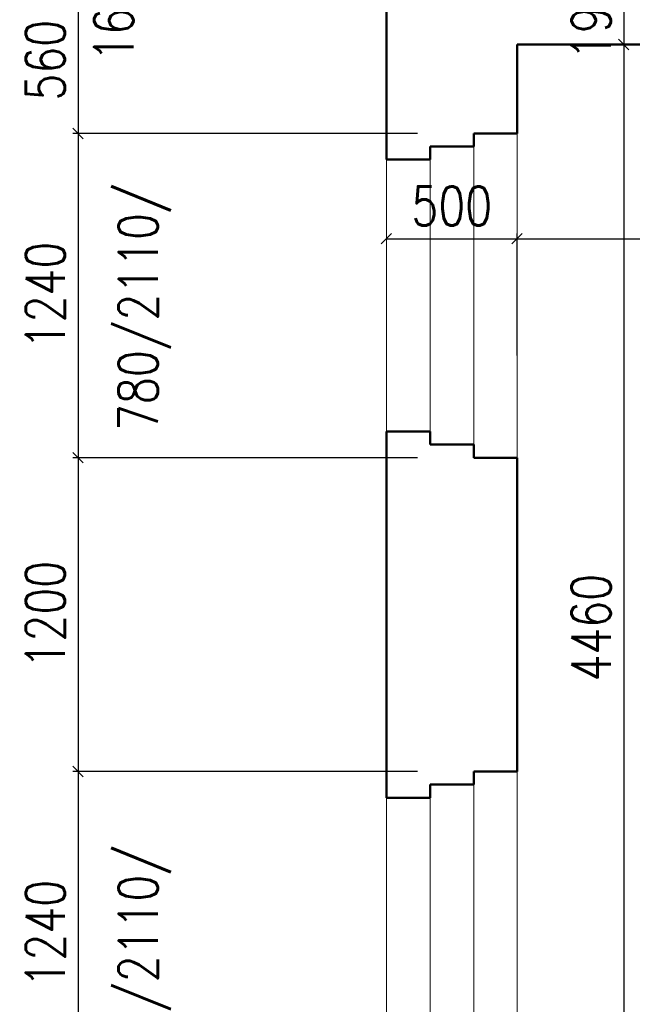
# Model space of a CAD drawing. Header units: millimetres. Extents: x -238874 to 551972, y -298952 to 658415.
# Tile 563 of 656: x 33664 to 36009, y 199651 to 203416. Entities that reach past the tile are written whole.
import ezdxf

# ---------------------------------------------------------------- set-up
doc = ezdxf.new("R2010")
doc.units = ezdxf.units.MM
doc.header["$LTSCALE"] = 20
doc.layers.add('KOTY', color=8, linetype='Continuous')
doc.layers.add('NOSNÉ', color=8, linetype='Continuous', lineweight=50)
doc.layers.add('PRUCHODY', color=7, linetype='Continuous', lineweight=18)
doc.styles.add('SIMPLEX', font='SIMPLEX.shx', dxfattribs={"width": 0.8, "bigfont": 'CAD13.shx'})
doc.styles.get("Standard").update_dxf_attribs({"font": 'simplex.shx', "width": 0.8})
doc.dimstyles.new('CKA', dxfattribs={"dimtxt": 200, "dimasz": 40, "dimexe": 20, "dimexo": 0.2, "dimgap": 50, "dimtad": 1, "dimdec": 0, "dimrnd": 1, "dimzin": 0, "dimdsep": 46, "dimtxsty": 'Standard', "dimblk1": 'OBLIQUE', "dimblk2": 'OBLIQUE', "dimsah": 1, "dimcen": 0.09, "dimclrd": 253, "dimclre": 253, "dimclrt": 253, "dimadec": 0, "dimazin": 0, "dimtfac": 1, "dimtdec": 0, "dimtix": 1, "dimtmove": 2, "dimatfit": 3, "dimfxl": 1, "dimtolj": 1, "dimtzin": 0, "dimarcsym": 0})

# ---------------------------------------------------------------- blocks, each defined once
blk = doc.blocks.new('_OBLIQUE')
at = {"color": 0, "linetype": 'ByBlock'}
blk.add_line((-0.5, -0.5), (0.5, 0.5), dxfattribs=at)
blk = doc.blocks.new('*D1943')
at = {"layer": 'DEFPOINTS', "color": 0, "transparency": 16777216}
for p in [(35568, 203320.9), (35568, 198860.9), (35976.3, 198860.9)]:
    blk.add_point(p, dxfattribs=at)
at = {"layer": 'KOTY', "lineweight": -2, "transparency": 16777216}
for p, q in [((35976.3, 203320.9), (35976.3, 198860.9)), ((35948.7, 198860.9), (35996.3, 198860.9))]:
    blk.add_line(p, q, dxfattribs=at)
at = {"layer": 'KOTY', "lineweight": -2, "transparency": 16777216, "xscale": 40, "yscale": 40, "zscale": 40}
for p, rotation in [((35976.3, 203320.9), 90), ((35976.3, 198860.9), 270)]:
    blk.add_blockref('_OBLIQUE', p, dxfattribs=dict(at, rotation=rotation))
at = {"layer": 'KOTY', "transparency": 16777216, "insert": (35851.3, 201090.9), "char_height": 150, "attachment_point": 5, "rotation": 90, "style": 'SIMPLEX'}
blk.add_mtext('\\A1;4460', dxfattribs=at)
blk = doc.blocks.new('*D1944')
at = {"layer": 'DEFPOINTS', "color": 0, "transparency": 16777216}
for p in [(35568, 203540.9), (33887.7, 202980.9), (35568, 202980.9)]:
    blk.add_point(p, dxfattribs=at)
at = {"layer": 'KOTY', "lineweight": -2, "transparency": 16777216}
for p, q in [((33887.7, 203540.9), (33887.7, 202980.9)), ((35187.2, 202980.9), (33867.7, 202980.9))]:
    blk.add_line(p, q, dxfattribs=at)
at = {"layer": 'KOTY', "lineweight": -2, "transparency": 16777216, "xscale": 40, "yscale": 40, "zscale": 40}
for p, rotation in [((33887.7, 203540.9), 90), ((33887.7, 202980.9), 270)]:
    blk.add_blockref('_OBLIQUE', p, dxfattribs=dict(at, rotation=rotation))
at = {"layer": 'KOTY', "transparency": 16777216, "insert": (33762.7, 203260.9), "char_height": 150, "attachment_point": 5, "rotation": 90, "style": 'SIMPLEX'}
blk.add_mtext('\\A1;560', dxfattribs=at)
blk = doc.blocks.new('*D1945')
at = {"layer": 'DEFPOINTS', "color": 0, "transparency": 16777216}
for p in [(39758, 202578.4), (39758, 202035.9), (35568, 201750.9)]:
    blk.add_point(p, dxfattribs=at)
at = {"layer": 'KOTY', "lineweight": -2, "transparency": 16777216}
for p, q in [((39758, 202416.6), (39758, 202598.4)), ((35568, 202578.4), (39758, 202578.4))]:
    blk.add_line(p, q, dxfattribs=at)
at = {"layer": 'KOTY', "lineweight": -2, "transparency": 16777216, "xscale": 40, "yscale": 40, "zscale": 40, "rotation": 180}
blk.add_blockref('_OBLIQUE', (35568, 202578.4), dxfattribs=at)
at = {"layer": 'KOTY', "lineweight": -2, "transparency": 16777216, "xscale": 40, "yscale": 40, "zscale": 40}
blk.add_blockref('_OBLIQUE', (39758, 202578.4), dxfattribs=at)
at = {"layer": 'KOTY', "transparency": 16777216, "insert": (37663, 202703.4), "char_height": 150, "attachment_point": 5, "style": 'SIMPLEX'}
blk.add_mtext('\\A1;4190', dxfattribs=at)
blk = doc.blocks.new('*D1947')
at = {"layer": 'DEFPOINTS', "color": 0, "transparency": 16777216}
for p in [(35568, 200540.9), (33887.7, 199300.9), (35568, 199300.9)]:
    blk.add_point(p, dxfattribs=at)
at = {"layer": 'KOTY', "lineweight": -2, "transparency": 16777216}
for p, q in [((33887.7, 200540.9), (33887.7, 199300.9)), ((35187.2, 199300.9), (33867.7, 199300.9))]:
    blk.add_line(p, q, dxfattribs=at)
at = {"layer": 'KOTY', "lineweight": -2, "transparency": 16777216, "xscale": 40, "yscale": 40, "zscale": 40}
for p, rotation in [((33887.7, 200540.9), 90), ((33887.7, 199300.9), 270)]:
    blk.add_blockref('_OBLIQUE', p, dxfattribs=dict(at, rotation=rotation))
at = {"layer": 'KOTY', "transparency": 16777216, "insert": (33762.7, 199920.9), "char_height": 150, "attachment_point": 5, "rotation": 90, "style": 'SIMPLEX'}
blk.add_mtext('\\A1;1240', dxfattribs=at)
blk = doc.blocks.new('*D1949')
at = {"layer": 'DEFPOINTS', "color": 0, "transparency": 16777216}
for p in [(35568, 202578.4), (35068, 201840.9), (35568, 201750.9)]:
    blk.add_point(p, dxfattribs=at)
at = {"layer": 'KOTY', "lineweight": -2, "transparency": 16777216}
for p, q in [((35568, 202131.6), (35568, 202598.4)), ((35068, 202578.4), (35568, 202578.4))]:
    blk.add_line(p, q, dxfattribs=at)
at = {"layer": 'KOTY', "lineweight": -2, "transparency": 16777216, "xscale": 40, "yscale": 40, "zscale": 40, "rotation": 180}
blk.add_blockref('_OBLIQUE', (35068, 202578.4), dxfattribs=at)
at = {"layer": 'KOTY', "lineweight": -2, "transparency": 16777216, "xscale": 40, "yscale": 40, "zscale": 40}
blk.add_blockref('_OBLIQUE', (35568, 202578.4), dxfattribs=at)
at = {"layer": 'KOTY', "transparency": 16777216, "insert": (35318, 202703.4), "char_height": 150, "attachment_point": 5, "style": 'SIMPLEX'}
blk.add_mtext('\\A1;500', dxfattribs=at)
blk = doc.blocks.new('*D1950')
at = {"layer": 'DEFPOINTS', "color": 0, "transparency": 16777216}
for p in [(35568, 202980.9), (33887.7, 201740.9), (35568, 201740.9)]:
    blk.add_point(p, dxfattribs=at)
at = {"layer": 'KOTY', "lineweight": -2, "transparency": 16777216}
for p, q in [((33887.7, 202980.9), (33887.7, 201740.9)), ((35187.2, 201740.9), (33867.7, 201740.9))]:
    blk.add_line(p, q, dxfattribs=at)
at = {"layer": 'KOTY', "lineweight": -2, "transparency": 16777216, "xscale": 40, "yscale": 40, "zscale": 40}
for p, rotation in [((33887.7, 202980.9), 90), ((33887.7, 201740.9), 270)]:
    blk.add_blockref('_OBLIQUE', p, dxfattribs=dict(at, rotation=rotation))
at = {"layer": 'KOTY', "transparency": 16777216, "insert": (33762.7, 202360.9), "char_height": 150, "attachment_point": 5, "rotation": 90, "style": 'SIMPLEX'}
blk.add_mtext('\\A1;1240', dxfattribs=at)
blk = doc.blocks.new('*D1951')
at = {"layer": 'DEFPOINTS', "color": 0, "transparency": 16777216}
for p in [(35568, 201740.9), (33887.7, 200540.9), (35568, 200540.9)]:
    blk.add_point(p, dxfattribs=at)
at = {"layer": 'KOTY', "lineweight": -2, "transparency": 16777216}
for p, q in [((33887.7, 201740.9), (33887.7, 200540.9)), ((35187.2, 200540.9), (33867.7, 200540.9))]:
    blk.add_line(p, q, dxfattribs=at)
at = {"layer": 'KOTY', "lineweight": -2, "transparency": 16777216, "xscale": 40, "yscale": 40, "zscale": 40}
for p, rotation in [((33887.7, 201740.9), 90), ((33887.7, 200540.9), 270)]:
    blk.add_blockref('_OBLIQUE', p, dxfattribs=dict(at, rotation=rotation))
at = {"layer": 'KOTY', "transparency": 16777216, "insert": (33762.7, 201140.9), "char_height": 150, "attachment_point": 5, "rotation": 90, "style": 'SIMPLEX'}
blk.add_mtext('\\A1;1200', dxfattribs=at)
blk = doc.blocks.new('*D1956')
at = {"layer": 'DEFPOINTS', "color": 0, "transparency": 16777216}
for p in [(35568, 203510.9), (35568, 203320.9), (35976.3, 203320.9)]:
    blk.add_point(p, dxfattribs=at)
at = {"layer": 'KOTY', "lineweight": -2, "transparency": 16777216}
for p, q in [((35976.3, 203510.9), (35976.3, 203550.9)), ((35976.3, 203510.9), (35976.3, 203320.9)), ((35948.7, 203320.9), (35996.3, 203320.9)), ((35976.3, 203320.9), (35976.3, 203280.9))]:
    blk.add_line(p, q, dxfattribs=at)
at = {"layer": 'KOTY', "lineweight": -2, "transparency": 16777216, "xscale": 40, "yscale": 40, "zscale": 40}
for p, rotation in [((35976.3, 203510.9), 270), ((35976.3, 203320.9), 90)]:
    blk.add_blockref('_OBLIQUE', p, dxfattribs=dict(at, rotation=rotation))
at = {"layer": 'KOTY', "transparency": 16777216, "insert": (35851.3, 203415.9), "char_height": 150, "attachment_point": 5, "rotation": 90, "style": 'SIMPLEX'}
blk.add_mtext('\\A1;190', dxfattribs=at)

msp = doc.modelspace()

# ---------------------------------------------------------------- linework, layer by layer
at = {"layer": 'NOSNÉ'}
for p, q in [((35067.962, 203170.863), (35067.962, 203720.863)), ((35567.962, 203320.863), (35567.962, 202980.863)), ((39757.962, 203320.863), (35567.962, 203320.863)), ((35067.962, 203170.863), (35067.962, 202880.863)), ((35401.962, 202980.863), (35567.962, 202980.863)), ((35401.962, 202930.863), (35401.962, 202980.863)), ((35235.962, 202880.863), (35235.962, 202930.863)), ((35235.962, 202930.863), (35401.962, 202930.863)), ((35067.962, 202880.863), (35235.962, 202880.863)), ((35067.962, 201840.863), (35235.962, 201840.863)), ((35067.962, 201840.863), (35067.962, 200440.863)), ((35235.962, 201790.863), (35235.962, 201840.863)), ((35235.962, 201790.863), (35401.962, 201790.863)), ((35401.962, 201740.863), (35401.962, 201790.863)), ((35401.962, 201740.863), (35567.962, 201740.863)), ((35567.962, 201740.863), (35567.962, 200540.863)), ((35567.962, 201740.863), (35567.962, 200540.863)), ((35567.962, 201740.863), (35567.962, 200540.863)), ((35401.962, 200490.863), (35401.962, 200540.863)), ((35401.962, 200540.863), (35567.962, 200540.863)), ((35235.962, 200440.863), (35235.962, 200490.863)), ((35235.962, 200490.863), (35401.962, 200490.863)), ((35067.962, 200440.863), (35235.962, 200440.863))]:
    msp.add_line(p, q, dxfattribs=at)
at = {"layer": 'PRUCHODY'}
for p, q in [((35567.962, 203110.863), (35567.962, 202980.863)), ((35567.962, 203110.863), (35567.962, 202980.863)), ((35567.962, 203045.863), (35567.962, 201740.863)), ((35401.962, 201740.863), (35401.962, 202980.863)), ((35235.962, 201790.863), (35235.962, 202930.863)), ((35067.962, 201840.863), (35067.962, 202880.863)), ((35401.962, 199300.863), (35401.962, 200540.863)), ((35567.962, 200540.863), (35567.962, 199300.863)), ((35235.962, 199350.863), (35235.962, 200490.863)), ((35067.962, 199400.863), (35067.962, 200440.863))]:
    msp.add_line(p, q, dxfattribs=at)

# ---------------------------------------------------------------- texts
at = {"layer": 'KOTY', "char_height": 150, "width": 1424.4, "attachment_point": 1, "rotation": 90}
for s, insert in [('1650/1200/', (33949.344, 203255.431)), ('780/2110/', (34042.789, 201843.192)), ('780/2110/', (34042.789, 199313.192))]:
    msp.add_mtext(s, dxfattribs=dict(at, insert=insert))

# ---------------------------------------------------------------- dimensions: what is measured, and where the dimension line sits
at = {"layer": 'KOTY'}
for base, p1, p2, angle, text, picture, middle in [((35976.27, 203320.863), (35567.962, 203510.863), (35567.962, 203320.863), 270, '190', '*D1956', (35851.27, 203415.863)), ((33887.689, 202980.863), (35567.962, 203540.863), (35567.962, 202980.863), 90, '560', '*D1944', (33762.689, 203260.863)), ((35976.27, 198860.863), (35567.962, 203320.863), (35567.962, 198860.863), 270, '4460', '*D1943', (35851.27, 201090.863)), ((33887.689, 201740.863), (35567.962, 202980.863), (35567.962, 201740.863), 90, '1240', '*D1950', (33762.689, 202360.863)), ((33887.689, 200540.863), (35567.962, 201740.863), (35567.962, 200540.863), 90, '1200', '*D1951', (33762.689, 201140.863)), ((33887.689, 199300.863), (35567.962, 200540.863), (35567.962, 199300.863), 90, '1240', '*D1947', (33762.689, 199920.863))]:
    dim = msp.add_linear_dim(base=base, p1=p1, p2=p2, angle=angle, text=text, dimstyle='CKA', override={"dimtxt": 150, "dimexo": 380.774374, "dimtxsty": 'SIMPLEX', "dimse1": 1, "dimclrd": 256, "dimclre": 256, "dimclrt": 256}, dxfattribs=at)
    dim.commit()
    dim.dimension.update_dxf_attribs({"geometry": picture, "text_midpoint": middle})
for base, p1, p2, text, picture, middle in [((35567.962, 202578.389), (35067.962, 201840.863), (35567.962, 201750.863), '500', '*D1949', (35317.962, 202703.389)), ((39757.962, 202578.389), (35567.962, 201750.863), (39757.962, 202035.863), '4190', '*D1945', (37662.962, 202703.389))]:
    dim = msp.add_linear_dim(base=base, p1=p1, p2=p2, text=text, dimstyle='CKA', override={"dimtxt": 150, "dimexo": 380.774374, "dimtxsty": 'SIMPLEX', "dimse1": 1, "dimclrd": 256, "dimclre": 256, "dimclrt": 256}, dxfattribs=at)
    dim.commit()
    dim.dimension.update_dxf_attribs({"geometry": picture, "text_midpoint": middle})

doc.saveas('drawing.dxf')
